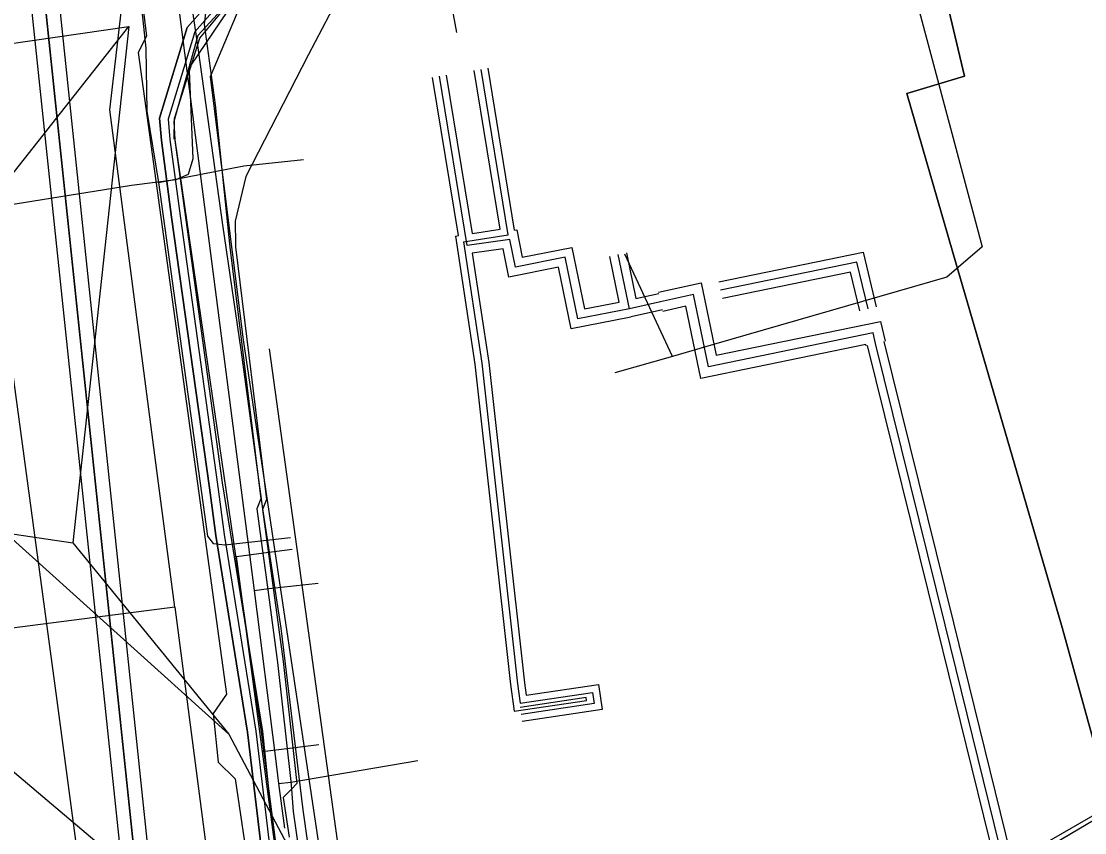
# Model space of a CAD drawing. Extents: x -600309 to -598967, y -1161267 to -1160292.
# Drawn here: x -599245.15 to -599207.41, y -1161170.55 to -1161141.75 of the extents above; entities that cross this region are included whole.
import ezdxf

# ---------------------------------------------------------------- set-up
doc = ezdxf.new("R2010")
doc.units = 0
for name, color, linetype in [('Vrstva 10', 7, 'Continuous'), ('Vrstva 12', 7, 'Continuous'), ('Vrstva 13', 7, 'Continuous'), ('Vrstva 16', 7, 'Continuous'), ('Vrstva 29', 7, 'Continuous'), ('Vrstva 30', 7, 'Continuous'), ('Vrstva 42', 7, 'Continuous'), ('Vrstva 44', 7, 'Continuous'), ('Vrstva 54', 7, 'Continuous'), ('Vrstva 55', 7, 'Continuous'), ('Vrstva 58', 7, 'Continuous')]:
    doc.layers.add(name, color=color, linetype=linetype)

msp = doc.modelspace()

# ---------------------------------------------------------------- linework, layer by layer
at = {"layer": 'Vrstva 10'}
for points in [[(-599243.81, -1161140.98), (-599238.99, -1161187.08)], [(-599244.81, -1161141.09), (-599239.94, -1161187.25)]]:
    msp.add_lwpolyline(points, dxfattribs=at)
at = {"layer": 'Vrstva 12'}
for points in [[(-599215.47, -1161131.5), (-599221.32, -1161132.3), (-599222.66, -1161132.32), (-599239.46, -1161135.08), (-599240.99, -1161139.95), (-599240.7, -1161142.28), (-599241, -1161142.86), (-599237.86, -1161165.63), (-599238.34, -1161166.31), (-599238.16, -1161168.04), (-599237.56, -1161168.64), (-599236.8, -1161173.74)], [(-599214.54, -1161131.38), (-599214.27, -1161137.69), (-599211.05, -1161149.76), (-599212.3, -1161150.83), (-599220.585, -1161153.221)], [(-599240.34, -1161157.69), (-599241.05, -1161152.25), (-599242, -1161144.89), (-599241.16, -1161137.66)], [(-599244.31, -1161141.04), (-599243.79, -1161146.01), (-599239.45, -1161187.37)], [(-599222.042, -1161153.641), (-599223.731, -1161150.018)], [(-599220.585, -1161153.221), (-599222.042, -1161153.641)], [(-599222.042, -1161153.641), (-599224.08, -1161154.23)], [(-599239.7, -1161162.54), (-599240.34, -1161157.69)], [(-599239.7, -1161162.54), (-599245.84, -1161163.34), (-599255.47, -1161169.83)], [(-599239.7, -1161162.54), (-599237.94, -1161176.06)]]:
    msp.add_lwpolyline(points, dxfattribs=at)
at = {"layer": 'Vrstva 13'}
for points in [[(-599230.577, -1161137.404), (-599230.525, -1161137.668), (-599229.702, -1161142.15)], [(-599239.863, -1161138.932), (-599236.887, -1161161.951), (-599236.139, -1161167.817), (-599236.014, -1161168.796), (-599235.802, -1161170.388)], [(-599236.887, -1161161.951), (-599236.358, -1161161.884), (-599234.609, -1161161.687)], [(-599236.014, -1161168.796), (-599235.577, -1161168.75), (-599231.078, -1161167.98)]]:
    msp.add_lwpolyline(points, dxfattribs=at)
at = {"layer": 'Vrstva 16'}
for points in [[(-599250.26, -1161123.77), (-599248.5, -1161134.63), (-599246.03, -1161150), (-599243.88, -1161165.85), (-599242.87, -1161173.49), (-599241.98, -1161173.37), (-599240.49, -1161173.17), (-599239.01, -1161172.97), (-599235.93, -1161172.57), (-599235.03, -1161177.38), (-599234.56, -1161180.34), (-599234.09, -1161183.31), (-599233.88, -1161184.6), (-599233.23, -1161187.33)], [(-599236.58, -1161167.66), (-599237.51, -1161160.75), (-599236.72, -1161160.64), (-599235.53, -1161160.48)], [(-599236.58, -1161167.66), (-599235.63, -1161167.55), (-599234.59, -1161167.42)], [(-599235.93, -1161172.57), (-599236.58, -1161167.66)]]:
    msp.add_lwpolyline(points, dxfattribs=at)
at = {"layer": 'Vrstva 29'}
for p, q in [((-599229.324, -1161149.705), (-599230.304, -1161143.702)), ((-599229.324, -1161149.705), (-599230.304, -1161143.702)), ((-599223.57, -1161151.951), (-599223.967, -1161150.031)), ((-599222.461, -1161151.703), (-599223.57, -1161151.951))]:
    msp.add_line(p, q, dxfattribs=at)
for points in [[(-599229.455, -1161149.582), (-599227.865, -1161149.334), (-599228.824, -1161143.46)], [(-599229.455, -1161149.582), (-599228.803, -1161153.888), (-599227.543, -1161165.258), (-599227.446, -1161165.949), (-599224.874, -1161165.567), (-599224.818, -1161165.964), (-599227.411, -1161166.349)], [(-599223.57, -1161151.951), (-599225.4, -1161152.309), (-599225.847, -1161150.126), (-599227.613, -1161150.474), (-599227.806, -1161149.493), (-599229.324, -1161149.705)], [(-599215.099, -1161151.96), (-599215.497, -1161150.301), (-599220.33, -1161151.292)], [(-599214.831, -1161153.182), (-599214.92, -1161152.81), (-599220.764, -1161154.009), (-599221.289, -1161151.45), (-599222.461, -1161151.703)], [(-599214.55, -1161177.993), (-599215.51, -1161173.037), (-599210.218, -1161171.865), (-599212.361, -1161163.169), (-599214.831, -1161153.182)]]:
    msp.add_lwpolyline(points, dxfattribs=at)
at = {"layer": 'Vrstva 30'}
for p, q in [((-599227.639, -1161149.167), (-599228.577, -1161143.42)), ((-599229.634, -1161149.357), (-599230.551, -1161143.742)), ((-599229.14, -1161149.279), (-599230.057, -1161143.662)), ((-599229.739, -1161149.373), (-599229.634, -1161149.357)), ((-599223.673, -1161149.97), (-599223.338, -1161151.592)), ((-599223.925, -1161151.715), (-599224.261, -1161150.092)), ((-599223.338, -1161151.592), (-599222.527, -1161151.41)), ((-599222.396, -1161151.995), (-599223.504, -1161152.244))]:
    msp.add_line(p, q, dxfattribs=at)
for points in [[(-599229.14, -1161149.279), (-599228.152, -1161149.126), (-599229.071, -1161143.5)], [(-599227.639, -1161149.167), (-599227.566, -1161149.157), (-599227.377, -1161150.122), (-599225.613, -1161149.774), (-599225.166, -1161151.957), (-599223.925, -1161151.715)], [(-599229.739, -1161149.373), (-599229.051, -1161153.92), (-599227.791, -1161165.289), (-599227.659, -1161166.233), (-599225.086, -1161165.851), (-599225.1, -1161165.753), (-599227.448, -1161166.102)], [(-599223.512, -1161152.246), (-599225.634, -1161152.66), (-599226.081, -1161150.478), (-599227.849, -1161150.826), (-599228.046, -1161149.829), (-599229.142, -1161149.982)], [(-599229.142, -1161149.982), (-599228.555, -1161153.856), (-599227.295, -1161165.227), (-599227.233, -1161165.665), (-599224.662, -1161165.283), (-599224.536, -1161166.175), (-599227.374, -1161166.596)], [(-599220.39, -1161150.998), (-599215.272, -1161149.948), (-599214.807, -1161151.89)], [(-599215.391, -1161152.03), (-599215.721, -1161150.653), (-599220.269, -1161151.586)], [(-599222.535, -1161151.361), (-599221.017, -1161151.033), (-599220.492, -1161153.596), (-599214.658, -1161152.399), (-599214.491, -1161153.101)], [(-599215.172, -1161153.264), (-599215.182, -1161153.221), (-599221.037, -1161154.422), (-599221.561, -1161151.866), (-599222.387, -1161152.045)], [(-599214.844, -1161178.05), (-599215.86, -1161172.808), (-599210.583, -1161171.638), (-599212.652, -1161163.241), (-599215.122, -1161153.254)], [(-599214.54, -1161153.11), (-599212.069, -1161163.097), (-599209.853, -1161172.091), (-599215.16, -1161173.267), (-599214.255, -1161177.936)]]:
    msp.add_lwpolyline(points, dxfattribs=at)
at = {"layer": 'Vrstva 42'}
for points in [[(-599239.722, -1161145.929), (-599239.714, -1161145.196), (-599238.814, -1161142.344), (-599236.742, -1161139.852), (-599234.16, -1161138.531), (-599230.978, -1161136.46), (-599227.301, -1161135.612), (-599224.388, -1161135.235), (-599220.787, -1161134.731), (-599219.478, -1161134.471), (-599217.379, -1161134.16), (-599215.307, -1161134.358), (-599210.443, -1161133.848), (-599196.033, -1161131.836), (-599172.195, -1161127.753), (-599138.991, -1161122.379), (-599124.635, -1161119.953), (-599125.241, -1161117.77), (-599125.873, -1161114.431), (-599126.627, -1161110.554), (-599128.057, -1161106.309), (-599129.616, -1161101.934), (-599130.144, -1161098.519), (-599130.325, -1161097.797)], [(-599196.09, -1161131.72), (-599210.483, -1161133.677), (-599215.346, -1161134.165), (-599217.371, -1161134.1), (-599220.005, -1161134.506), (-599220.813, -1161134.688), (-599224.41, -1161135.209), (-599227.327, -1161135.568), (-599231.012, -1161136.282), (-599234.176, -1161138.361), (-599236.758, -1161139.592), (-599238.986, -1161142.125), (-599239.938, -1161145.226), (-599239.871, -1161145.943), (-599239.511, -1161148.66), (-599238.171, -1161158.27), (-599237.942, -1161159.958), (-599236.821, -1161166.939), (-599236.061, -1161173.289)], [(-599196.09, -1161131.72), (-599210.483, -1161133.677), (-599215.346, -1161134.165), (-599217.371, -1161134.1), (-599220.005, -1161134.506), (-599220.813, -1161134.688), (-599224.41, -1161135.209), (-599227.327, -1161135.568), (-599231.012, -1161136.282), (-599234.176, -1161138.361), (-599236.758, -1161139.592), (-599238.986, -1161142.125), (-599239.938, -1161145.226), (-599239.871, -1161145.943), (-599239.511, -1161148.66), (-599238.171, -1161158.27), (-599237.942, -1161159.958), (-599236.821, -1161166.939), (-599236.061, -1161173.289)], [(-599216.079, -1161136.826), (-599215.791, -1161136.422), (-599215.826, -1161136.106), (-599216.353, -1161136.072), (-599230.246, -1161138.243), (-599233.727, -1161140.571), (-599234.964, -1161142.948), (-599237.181, -1161147.257), (-599237.557, -1161148.839), (-599237.549, -1161149.667), (-599237.547, -1161149.753), (-599236.445, -1161158.718), (-599236.582, -1161159.072), (-599235.855, -1161164.475), (-599235.438, -1161168.161)], [(-599225.38, -1161137.28), (-599226.574, -1161137.467), (-599229.61, -1161137.88), (-599235.66, -1161138.64), (-599236.79, -1161138.9), (-599237.27, -1161139.28), (-599237.96, -1161139.67), (-599238.25, -1161139.82), (-599238.47, -1161140.27), (-599238.65, -1161141.85), (-599238.27, -1161144.72), (-599237.747, -1161149.768), (-599236.65, -1161158.693), (-599236.787, -1161159.048), (-599236.564, -1161160.719), (-599236.472, -1161161.398), (-599236.053, -1161164.5), (-599235.575, -1161168.731), (-599235.557, -1161168.999), (-599235.502, -1161169.79)], [(-599236.942, -1161139.348), (-599239.254, -1161141.975), (-599240.242, -1161145.194), (-599240.169, -1161145.977), (-599239.809, -1161148.7), (-599238.469, -1161158.31), (-599238.238, -1161160.002), (-599237.119, -1161166.981), (-599236.359, -1161173.331), (-599235.778, -1161176.791), (-599235.068, -1161182.638), (-599234.287, -1161185.731), (-599233.868, -1161188.175), (-599232.078, -1161198.567), (-599231.34, -1161202.406)], [(-599236.942, -1161139.348), (-599239.254, -1161141.975), (-599240.242, -1161145.194), (-599240.169, -1161145.977), (-599239.809, -1161148.7), (-599238.469, -1161158.31), (-599238.238, -1161160.002), (-599237.119, -1161166.981), (-599236.359, -1161173.331), (-599235.778, -1161176.791), (-599235.068, -1161182.638), (-599234.287, -1161185.731), (-599233.868, -1161188.175), (-599232.078, -1161198.567), (-599231.34, -1161202.406)], [(-599236.942, -1161139.348), (-599239.254, -1161141.975), (-599240.242, -1161145.194), (-599240.169, -1161145.977), (-599239.809, -1161148.7), (-599238.469, -1161158.31), (-599238.238, -1161160.002), (-599237.119, -1161166.981), (-599236.359, -1161173.331), (-599235.778, -1161176.791), (-599235.068, -1161182.638), (-599234.287, -1161185.731), (-599233.868, -1161188.175), (-599232.078, -1161198.567), (-599231.34, -1161202.406)], [(-599231.34, -1161202.406), (-599232.078, -1161198.567), (-599233.868, -1161188.175), (-599234.287, -1161185.731), (-599235.068, -1161182.638), (-599235.778, -1161176.791), (-599236.359, -1161173.331), (-599237.119, -1161166.981), (-599238.238, -1161160.002), (-599238.469, -1161158.31), (-599239.809, -1161148.7), (-599240.169, -1161145.977), (-599240.242, -1161145.194), (-599239.254, -1161141.975), (-599236.942, -1161139.348)], [(-599236.758, -1161139.592), (-599238.986, -1161142.125), (-599239.938, -1161145.226), (-599239.871, -1161145.943), (-599239.511, -1161148.66), (-599238.171, -1161158.27), (-599237.942, -1161159.958), (-599236.821, -1161166.939), (-599236.061, -1161173.289), (-599235.482, -1161176.749), (-599234.772, -1161182.582), (-599233.993, -1161185.669), (-599233.572, -1161188.125), (-599231.782, -1161198.513), (-599231.04, -1161202.374)], [(-599236.758, -1161139.592), (-599238.986, -1161142.125), (-599239.938, -1161145.226), (-599239.871, -1161145.943), (-599239.511, -1161148.66), (-599238.171, -1161158.27), (-599237.942, -1161159.958), (-599236.821, -1161166.939), (-599236.061, -1161173.289), (-599235.482, -1161176.749), (-599234.772, -1161182.582), (-599233.993, -1161185.669), (-599233.572, -1161188.125), (-599231.782, -1161198.513), (-599231.04, -1161202.374)], [(-599236.758, -1161139.592), (-599238.986, -1161142.125), (-599239.938, -1161145.226), (-599239.871, -1161145.943), (-599239.511, -1161148.66), (-599238.171, -1161158.27), (-599237.942, -1161159.958), (-599236.821, -1161166.939), (-599236.061, -1161173.289), (-599235.482, -1161176.749), (-599234.772, -1161182.582), (-599233.993, -1161185.669), (-599233.572, -1161188.125), (-599231.782, -1161198.513), (-599231.04, -1161202.374)], [(-599236.758, -1161139.592), (-599238.986, -1161142.125), (-599239.938, -1161145.226), (-599239.871, -1161145.943), (-599239.511, -1161148.66), (-599238.171, -1161158.27), (-599237.942, -1161159.958), (-599236.821, -1161166.939), (-599236.061, -1161173.289), (-599235.482, -1161176.749), (-599234.772, -1161182.582), (-599233.993, -1161185.669), (-599233.572, -1161188.125), (-599231.782, -1161198.513), (-599231.04, -1161202.374)], [(-599239.706, -1161145.892), (-599238.015, -1161158.128), (-599236.589, -1161166.959), (-599235.939, -1161173.188), (-599235.764, -1161173.263), (-599234.588, -1161182.62), (-599233.787, -1161185.647), (-599230.923, -1161202.3), (-599230.837, -1161205.974), (-599231.139, -1161207.747), (-599231.399, -1161208.655), (-599230.145, -1161215.183), (-599225.606, -1161231.481), (-599224.352, -1161237.36), (-599219.912, -1161251.081)], [(-599235.438, -1161168.161), (-599235.366, -1161168.802), (-599235.557, -1161168.999), (-599235.847, -1161169.299), (-599235.645, -1161170.706)], [(-599206.057, -1161169.33), (-599229.145, -1161182.646), (-599237.128, -1161175.273)], [(-599235.502, -1161169.79), (-599234.72, -1161175.242), (-599234.597, -1161176.072), (-599234.565, -1161176.285), (-599234.011, -1161176.498), (-599233.516, -1161177.402)]]:
    msp.add_lwpolyline(points, dxfattribs=at)
at = {"layer": 'Vrstva 44'}
for points in [[(-599239.18, -1161143.51), (-599239.12, -1161143.31), (-599236.27, -1161139.09), (-599236.12, -1161138.93), (-599234.63, -1161138.17), (-599234.45, -1161138.04), (-599232.54, -1161136.12), (-599232.2, -1161135.67), (-599231.74, -1161135.53), (-599225.63, -1161134.49), (-599225.34, -1161134.29), (-599225.198, -1161134.071), (-599225.08, -1161133.91), (-599225.08, -1161133.58), (-599225.35, -1161131.86), (-599227.23, -1161117.68), (-599227.333, -1161116.935)], [(-599271.53, -1161141), (-599267.63, -1161142.11), (-599267.53, -1161142.29), (-599267.19, -1161144.17), (-599266.98, -1161144.5), (-599264.38, -1161147.01), (-599261.79, -1161149.68), (-599261.74, -1161149.77), (-599261.49, -1161150.52), (-599261.16, -1161150.85), (-599260.67, -1161150.92), (-599258.27, -1161150.46), (-599253.92, -1161149.6), (-599241.23, -1161147.57), (-599239.65, -1161147.36), (-599239.21, -1161147.18), (-599239.04, -1161146.62), (-599239.18, -1161143.51)]]:
    msp.add_lwpolyline(points, dxfattribs=at)
at = {"layer": 'Vrstva 54'}
for points in [[(-599248.2, -1161142.93), (-599241.33, -1161141.93)], [(-599247.95, -1161150.32), (-599241.33, -1161141.93)], [(-599241.33, -1161141.93), (-599243.32, -1161160.26)], [(-599245.71, -1161159.91), (-599243.32, -1161160.26)], [(-599245.71, -1161159.91), (-599237.78, -1161167.05)], [(-599243.32, -1161160.26), (-599237.78, -1161167.05)], [(-599237.21, -1161175.34), (-599250.02, -1161164.51)], [(-599237.78, -1161167.05), (-599233.63, -1161174.9)]]:
    msp.add_lwpolyline(points, dxfattribs=at)
at = {"layer": 'Vrstva 55'}
for points in [[(-599236.93, -1161135.74), (-599236.41, -1161138.88), (-599238.44, -1161143.72), (-599237.27, -1161153.05), (-599234.07, -1161174.49), (-599234.02, -1161175.65), (-599233.439, -1161177.415), (-599220.877, -1161173.89)], [(-599215.174, -1161139.059), (-599214.602, -1161138.897), (-599213.008, -1161138.109), (-599211.683, -1161143.701), (-599213.729, -1161144.313), (-599212.087, -1161149.952), (-599208.209, -1161163.266), (-599206.659, -1161168.876), (-599205.5, -1161172.326), (-599200.408, -1161171.87), (-599199.056, -1161172.349), (-599200.643, -1161175.441), (-599202.105, -1161177.101), (-599203.137, -1161177.559), (-599209.466, -1161178.343), (-599209.63, -1161178.404), (-599209.936, -1161178.972)], [(-599215.174, -1161139.059), (-599214.602, -1161138.897), (-599213.008, -1161138.109), (-599211.683, -1161143.701), (-599213.729, -1161144.313), (-599212.087, -1161149.952), (-599208.209, -1161163.266), (-599206.659, -1161168.876), (-599205.5, -1161172.326), (-599200.408, -1161171.87), (-599199.056, -1161172.349), (-599200.643, -1161175.441), (-599202.105, -1161177.101), (-599203.137, -1161177.559), (-599209.466, -1161178.343), (-599209.63, -1161178.404), (-599209.936, -1161178.972)], [(-599220.985, -1161173.803), (-599233.307, -1161175.276), (-599236.338, -1161153.379)]]:
    msp.add_lwpolyline(points, dxfattribs=at)
at = {"layer": 'Vrstva 58'}
for points in [[(-599221.296, -1161267.031), (-599235.566, -1161221.85), (-599236.7, -1161218.26), (-599236.59, -1161216.58), (-599236.43, -1161214.87), (-599238.8, -1161191.15), (-599239.11, -1161189.29), (-599239.44, -1161187.48), (-599244.31, -1161141.04), (-599244.57, -1161137.51), (-599242.85, -1161137.28), (-599204.2, -1161127.99), (-599200.89, -1161127.16), (-599145.8, -1161118.43), (-599142.33, -1161117.89), (-599142.31, -1161116.76), (-599137.63, -1161099.39), (-599137.45, -1161097.68)], [(-599221.296, -1161267.031), (-599235.566, -1161221.85), (-599236.7, -1161218.26), (-599236.59, -1161216.58), (-599236.43, -1161214.87), (-599238.8, -1161191.15), (-599239.11, -1161189.29), (-599239.44, -1161187.48), (-599244.31, -1161141.04), (-599244.57, -1161137.51), (-599242.85, -1161137.28), (-599204.2, -1161127.99), (-599200.89, -1161127.16), (-599145.8, -1161118.43), (-599142.33, -1161117.89), (-599142.31, -1161116.76), (-599137.63, -1161099.39), (-599137.45, -1161097.68)], [(-599221.296, -1161267.031), (-599235.566, -1161221.85), (-599236.7, -1161218.26), (-599236.59, -1161216.58), (-599236.43, -1161214.87), (-599238.8, -1161191.15), (-599239.11, -1161189.29), (-599239.44, -1161187.48), (-599244.31, -1161141.04), (-599244.57, -1161137.51), (-599242.85, -1161137.28), (-599204.2, -1161127.99), (-599200.89, -1161127.16), (-599145.8, -1161118.43), (-599142.33, -1161117.89), (-599142.31, -1161116.76), (-599137.63, -1161099.39), (-599137.45, -1161097.68)], [(-599229.253, -1161183.206), (-599205.947, -1161169.417), (-599203.837, -1161146.882), (-599196.737, -1161130.624), (-599174.357, -1161126.869), (-599175.283, -1161109.17)], [(-599227.21, -1161115.61), (-599226.8, -1161117.8), (-599225.61, -1161126.75), (-599225.91, -1161127.78), (-599227.4, -1161129.04), (-599235.23, -1161130.7), (-599237.98, -1161131.46), (-599239.11, -1161132.67), (-599239.92, -1161134.46), (-599240.94, -1161137.26), (-599241.23, -1161137.92), (-599240.73, -1161142.72), (-599240.69, -1161144.94), (-599240.28, -1161147.47)], [(-599196.023, -1161131.936), (-599210.417, -1161133.853), (-599215.311, -1161134.26), (-599217.472, -1161134.179), (-599219.266, -1161134.383), (-599218.328, -1161138.093), (-599218.736, -1161138.134), (-599219.511, -1161134.383), (-599227.258, -1161135.81), (-599231.01, -1161136.381), (-599234.068, -1161138.46), (-599236.637, -1161139.806), (-599238.88, -1161142.253), (-599239.736, -1161145.311), (-599239.695, -1161145.963), (-599236.637, -1161166.964), (-599235.822, -1161173.284), (-599234.639, -1161182.581), (-599233.783, -1161185.558), (-599231.581, -1161198.485), (-599230.806, -1161202.195)], [(-599206.659, -1161168.876), (-599208.209, -1161163.266), (-599212.087, -1161149.952), (-599213.729, -1161144.313), (-599211.683, -1161143.701), (-599213.008, -1161138.109), (-599210.63, -1161135.651), (-599207.329, -1161135.113)], [(-599239.76, -1161136.71), (-599238.87, -1161142.78), (-599238, -1161148.97), (-599237.36, -1161153.41), (-599236.59, -1161159.05), (-599235.93, -1161163.29), (-599235.16, -1161169.74), (-599234.33, -1161175.59), (-599233.6, -1161183.66), (-599233.2, -1161184.61), (-599232.37, -1161184.69), (-599226.24, -1161183.7), (-599220.18, -1161182.66), (-599219.49, -1161182.8), (-599217.16, -1161194.51), (-599217.24, -1161195.57), (-599218.13, -1161196.16), (-599220.57, -1161197.02), (-599224.78, -1161198.54), (-599227.64, -1161200.38)], [(-599240.28, -1161147.47), (-599237.25, -1161146.88), (-599235.13, -1161146.65)], [(-599240.28, -1161147.47), (-599238.54, -1161160.02), (-599238.342, -1161160.281), (-599237.92, -1161160.33), (-599235.59, -1161160.07)]]:
    msp.add_lwpolyline(points, dxfattribs=at)

doc.saveas('drawing.dxf')
